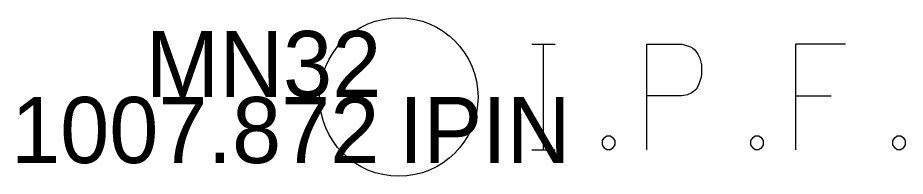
# Model space of a CAD drawing. Extents: x 2228183 to 2230895, y 679226 to 682223.
# Drawn here: x 2230881.11 to 2230894.55, y 680519.36 to 680521.76 of the extents above; entities that cross this region are included whole.
import ezdxf

# ---------------------------------------------------------------- set-up
doc = ezdxf.new("R2010")
doc.units = 0
for name, color, linetype in [('RS_Raster1', 7, 'Continuous'), ('SC_Scratch1', 7, 'Continuous'), ('SV_P_Control_Cells_Set', 7, 'Continuous'), ('SV_X_Text_Comment', 7, 'Continuous')]:
    doc.layers.add(name, color=color, linetype=linetype)

msp = doc.modelspace()

# ---------------------------------------------------------------- linework, layer by layer
at = {"layer": 'RS_Raster1'}
for points in [[(2230888.894, 680521.363), (2230889.247, 680521.363)], [(2230889.071, 680519.763), (2230889.071, 680521.363)], [(2230890.636, 680519.763), (2230890.636, 680521.363), (2230891.165, 680521.363), (2230891.22, 680521.35), (2230891.297, 680521.325), (2230891.331, 680521.3), (2230891.364, 680521.275), (2230891.408, 680521.212), (2230891.441, 680521.149), (2230891.463, 680521.048), (2230891.463, 680520.897), (2230891.452, 680520.846), (2230891.43, 680520.771), (2230891.386, 680520.683), (2230891.341, 680520.645), (2230891.308, 680520.62), (2230891.253, 680520.594), (2230891.165, 680520.582), (2230890.636, 680520.582)], [(2230893.645, 680521.363), (2230892.885, 680521.363), (2230892.885, 680519.763)], [(2230892.885, 680520.582), (2230893.425, 680520.582)], [(2230890.03, 680519.977), (2230890.085, 680519.977), (2230890.118, 680519.952), (2230890.151, 680519.902), (2230890.151, 680519.839), (2230890.118, 680519.788), (2230890.085, 680519.763), (2230890.03, 680519.763), (2230889.997, 680519.788), (2230889.964, 680519.839), (2230889.964, 680519.902), (2230889.997, 680519.952), (2230890.03, 680519.977)], [(2230892.279, 680519.977), (2230892.334, 680519.977), (2230892.367, 680519.952), (2230892.4, 680519.902), (2230892.4, 680519.839), (2230892.367, 680519.788), (2230892.334, 680519.763), (2230892.279, 680519.763), (2230892.245, 680519.788), (2230892.212, 680519.839), (2230892.212, 680519.902), (2230892.245, 680519.952), (2230892.279, 680519.977)], [(2230894.428, 680519.977), (2230894.483, 680519.977), (2230894.516, 680519.952), (2230894.549, 680519.902), (2230894.549, 680519.839), (2230894.516, 680519.788), (2230894.483, 680519.763), (2230894.428, 680519.763), (2230894.395, 680519.788), (2230894.362, 680519.839), (2230894.362, 680519.902), (2230894.395, 680519.952), (2230894.428, 680519.977)], [(2230888.894, 680519.763), (2230889.247, 680519.763)]]:
    msp.add_lwpolyline(points, dxfattribs=at)
msp.add_circle((2230886.88, 680520.563), 1.2, dxfattribs=at)

# ---------------------------------------------------------------- texts
at = {"layer": 'SC_Scratch1'}
msp.add_text('1007.872', height=1, dxfattribs=at).set_placement((2230881.009, 680519.563))
at = {"layer": 'SV_P_Control_Cells_Set'}
msp.add_text('MN32', height=1, dxfattribs=at).set_placement((2230883.048, 680520.563))
at = {"layer": 'SV_X_Text_Comment'}
msp.add_text('IPIN', height=1, dxfattribs=at).set_placement((2230886.88, 680519.563))

doc.saveas('drawing.dxf')
